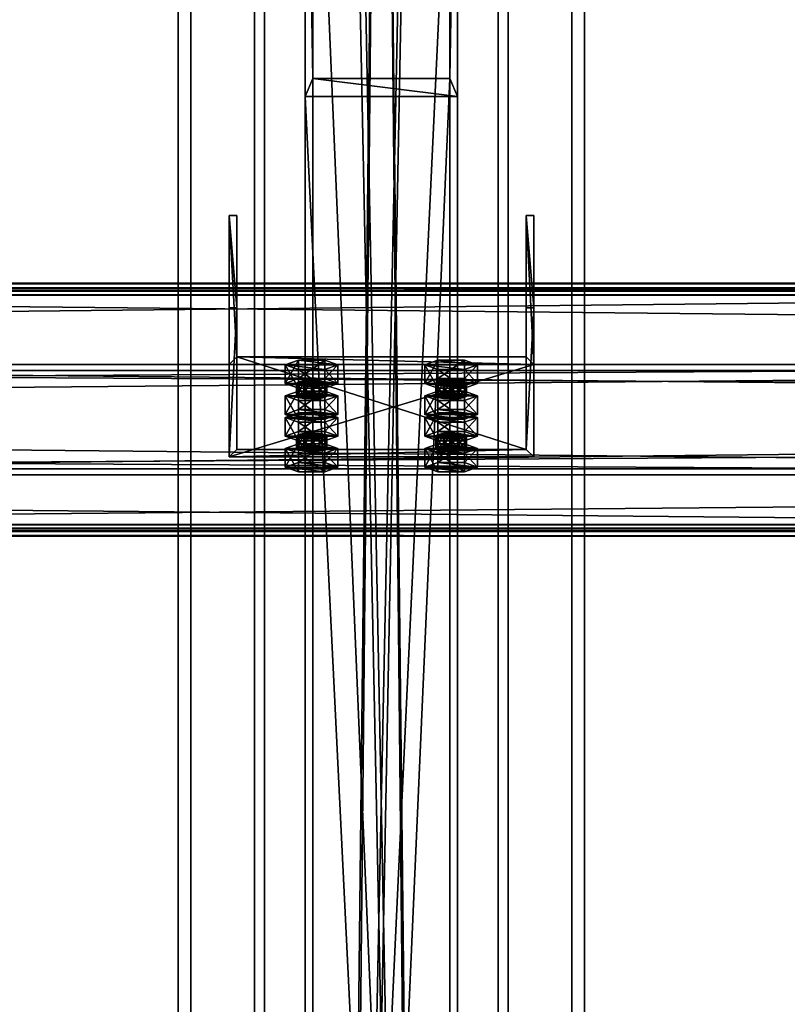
# Model space of a CAD drawing. Header units: millimetres. Extents: x -333 to 67333, y -930 to 39730.
# Tile 340 of 656: x 22158 to 22460, y 3967 to 4355. Entities that reach past the tile are written whole.
import ezdxf

# ---------------------------------------------------------------- set-up
doc = ezdxf.new("R2010")
doc.units = ezdxf.units.MM
for name, color, linetype in [('13', 7, 'Continuous'), ('5', 7, 'Continuous'), ('6', 7, 'Continuous'), ('7', 7, 'Continuous'), ('8', 7, 'Continuous'), ('95', 7, 'Continuous')]:
    doc.layers.add(name, color=color, linetype=linetype)

msp = doc.modelspace()

# ---------------------------------------------------------------- meshes
at = {"layer": '13', "color": 30}
mesh = msp.add_polyface(dxfattribs=at)
corners = [(22900.01, 4248.32, 4335.28), (22900.01, 4175.93, 4319.89), (16100.01, 4175.93, 4319.89), (16100.01, 4248.32, 4335.28), (22900.01, 4217.1, 4126.22), (16100.01, 4217.1, 4126.22), (22900.01, 4156.45, 4113.33), (16100.01, 4156.45, 4113.33), (22900.01, 4153.75, 4126.05), (16100.01, 4153.75, 4126.05), (22900.01, 4151.8, 4125.63), (16100.01, 4151.8, 4125.63), (22900.01, 4154.91, 4110.96), (16100.01, 4154.91, 4110.96), (22900.01, 4219.47, 4124.68), (16100.01, 4219.47, 4124.68), (22900.01, 4178.31, 4318.35), (16100.01, 4178.31, 4318.35), (22900.01, 4246.78, 4332.91), (16100.01, 4246.78, 4332.91), (22900.01, 4249.48, 4320.19), (16100.01, 4249.48, 4320.19), (22900.01, 4251.44, 4320.61), (16100.01, 4251.44, 4320.61)]
mesh.append_faces([[corners[k] for k in face] for face in [(0, 2, 3, 3), (1, 5, 2, 2), (4, 7, 5, 5), (6, 9, 7, 7), (8, 11, 9, 9), (10, 13, 11, 11), (12, 15, 13, 13), (14, 17, 15, 15), (16, 19, 17, 17), (18, 21, 19, 19), (20, 23, 21, 21), (22, 3, 23, 23), (8, 12, 10, 10), (20, 0, 22, 22), (11, 7, 9, 9)]], dxfattribs={"vtx0": -1, "color": 30})
mesh.append_faces([[corners[k] for k in face] for face in [(12, 6, 14, 14), (14, 1, 16, 16), (16, 0, 18, 18), (18, 0, 20, 20), (3, 19, 23, 23), (19, 2, 17, 17), (17, 2, 15, 15), (15, 5, 13, 13)]], dxfattribs={"vtx0": -1, "vtx1": -1, "color": 30})
mesh.append_faces([[corners[k] for k in face] for face in [(12, 8, 6, 6), (14, 6, 4, 4), (14, 4, 1, 1), (16, 1, 0, 0), (7, 11, 13, 13), (19, 3, 2, 2), (15, 2, 5, 5), (13, 5, 7, 7)]], dxfattribs={"vtx0": -1, "vtx2": -1, "vtx3": -1, "color": 30})
mesh.append_faces([[corners[k] for k in face] for face in [(21, 23, 19, 19)]], dxfattribs={"vtx1": -1, "color": 30})
mesh.append_faces([[corners[k] for k in face] for face in [(0, 1, 2, 2), (1, 4, 5, 5), (4, 6, 7, 7), (6, 8, 9, 9), (8, 10, 11, 11), (10, 12, 13, 13), (12, 14, 15, 15), (14, 16, 17, 17), (16, 18, 19, 19), (18, 20, 21, 21), (20, 22, 23, 23), (22, 0, 3, 3)]], dxfattribs={"vtx2": -1, "vtx3": -1, "color": 30})
mesh = msp.add_polyface(dxfattribs=at)
corners = [(28500.01, 4248.32, 4335.28), (28500.01, 4175.93, 4319.89), (21700.01, 4175.93, 4319.89), (21700.01, 4248.32, 4335.28), (28500.01, 4217.1, 4126.22), (21700.01, 4217.1, 4126.22), (28500.01, 4156.45, 4113.33), (21700.01, 4156.45, 4113.33), (28500.01, 4153.75, 4126.05), (21700.01, 4153.75, 4126.05), (28500.01, 4151.8, 4125.63), (21700.01, 4151.8, 4125.63), (28500.01, 4154.91, 4110.96), (21700.01, 4154.91, 4110.96), (28500.01, 4219.47, 4124.68), (21700.01, 4219.47, 4124.68), (28500.01, 4178.31, 4318.35), (21700.01, 4178.31, 4318.35), (28500.01, 4246.78, 4332.91), (21700.01, 4246.78, 4332.91), (28500.01, 4249.48, 4320.19), (21700.01, 4249.48, 4320.19), (28500.01, 4251.44, 4320.61), (21700.01, 4251.44, 4320.61)]
mesh.append_faces([[corners[k] for k in face] for face in [(0, 2, 3, 3), (1, 5, 2, 2), (4, 7, 5, 5), (6, 9, 7, 7), (8, 11, 9, 9), (10, 13, 11, 11), (12, 15, 13, 13), (14, 17, 15, 15), (16, 19, 17, 17), (18, 21, 19, 19), (20, 23, 21, 21), (22, 3, 23, 23), (8, 12, 10, 10), (20, 0, 22, 22), (11, 7, 9, 9), (3, 21, 23, 23)]], dxfattribs={"vtx0": -1, "color": 30})
mesh.append_faces([[corners[k] for k in face] for face in [(14, 1, 16, 16), (16, 0, 18, 18), (18, 0, 20, 20), (2, 19, 3, 3), (19, 2, 17, 17), (17, 2, 15, 15), (15, 5, 13, 13), (13, 7, 11, 11), (21, 3, 19, 19)]], dxfattribs={"vtx0": -1, "vtx1": -1, "color": 30})
mesh.append_faces([[corners[k] for k in face] for face in [(12, 8, 6, 6), (6, 14, 12, 12), (14, 6, 4, 4), (14, 4, 1, 1), (16, 1, 0, 0), (15, 2, 5, 5), (13, 5, 7, 7)]], dxfattribs={"vtx0": -1, "vtx2": -1, "vtx3": -1, "color": 30})
mesh.append_faces([[corners[k] for k in face] for face in [(0, 1, 2, 2), (1, 4, 5, 5), (4, 6, 7, 7), (6, 8, 9, 9), (8, 10, 11, 11), (10, 12, 13, 13), (12, 14, 15, 15), (14, 16, 17, 17), (16, 18, 19, 19), (18, 20, 21, 21), (20, 22, 23, 23), (22, 0, 3, 3)]], dxfattribs={"vtx2": -1, "vtx3": -1, "color": 30})
at = {"layer": '5', "color": 131}
mesh = msp.add_polyface(dxfattribs=at)
corners = [(22346, 185.3, 2984), (22254, 185.3, 2984), (22254, 9385, 2984), (22346, 9385, 2984), (22254, 185.3, 3076), (22254, 9385, 3076), (22346, 185.3, 3076), (22346, 9385, 3076), (22350, 185.3, 2980), (22350, 185.3, 3080), (22350, 9385, 3080), (22350, 9385, 2980), (22250, 185.3, 3080), (22250, 9385, 3080), (22250, 185.3, 2980), (22250, 9385, 2980)]
mesh.append_faces([[corners[k] for k in face] for face in [(0, 2, 3, 3), (1, 5, 2, 2), (4, 7, 5, 5), (6, 3, 7, 7), (8, 10, 11, 11), (9, 13, 10, 10), (12, 15, 13, 13), (14, 11, 15, 15)]], dxfattribs={"vtx0": -1, "color": 131})
mesh.append_faces([[corners[k] for k in face] for face in [(9, 6, 12, 12), (6, 8, 0, 0), (0, 8, 1, 1), (12, 4, 14, 14), (4, 12, 6, 6), (14, 1, 8, 8), (11, 3, 15, 15), (3, 10, 7, 7), (7, 10, 5, 5), (15, 2, 13, 13), (2, 15, 3, 3), (13, 5, 10, 10)]], dxfattribs={"vtx0": -1, "vtx1": -1, "color": 131})
mesh.append_faces([[corners[k] for k in face] for face in [(6, 9, 8, 8), (14, 4, 1, 1), (3, 11, 10, 10), (13, 2, 5, 5)]], dxfattribs={"vtx0": -1, "vtx2": -1, "vtx3": -1, "color": 131})
mesh.append_faces([[corners[k] for k in face] for face in [(0, 1, 2, 2), (1, 4, 5, 5), (4, 6, 7, 7), (6, 0, 3, 3), (8, 9, 10, 10), (9, 12, 13, 13), (12, 14, 15, 15), (14, 8, 11, 11)]], dxfattribs={"vtx2": -1, "vtx3": -1, "color": 131})
at = {"layer": '6', "color": 2}
mesh = msp.add_polyface(dxfattribs=at)
corners = [(22225, 7914.78, 4751.68), (22375, 7914.78, 4751.68), (22375, 175.3, 3106.65), (22225, 175.3, 3106.65), (22375, 7883.59, 4898.4), (22375, 25.3, 3228.12), (22225, 7883.59, 4898.4), (22225, 25.3, 3228.12), (22220, 7915.82, 4746.79), (22220, 7882.55, 4903.29), (22220, 20.3, 3232.17), (22220, 180.3, 3102.61), (22380, 7882.55, 4903.29), (22380, 20.3, 3232.17), (22380, 7915.82, 4746.79), (22380, 180.3, 3102.61)]
mesh.append_faces([[corners[k] for k in face] for face in [(0, 2, 3, 3), (1, 5, 2, 2), (4, 7, 5, 5), (6, 3, 7, 7), (8, 10, 11, 11), (9, 13, 10, 10), (12, 15, 13, 13), (14, 11, 15, 15)]], dxfattribs={"vtx0": -1, "color": 2})
mesh.append_faces([[corners[k] for k in face] for face in [(9, 6, 12, 12), (6, 8, 0, 0), (0, 8, 1, 1), (12, 4, 14, 14), (4, 12, 6, 6), (14, 1, 8, 8), (11, 3, 15, 15), (3, 10, 7, 7), (7, 10, 5, 5), (15, 2, 13, 13), (2, 15, 3, 3), (13, 5, 10, 10)]], dxfattribs={"vtx0": -1, "vtx1": -1, "color": 2})
mesh.append_faces([[corners[k] for k in face] for face in [(6, 9, 8, 8), (14, 4, 1, 1), (3, 11, 10, 10), (13, 2, 5, 5)]], dxfattribs={"vtx0": -1, "vtx2": -1, "vtx3": -1, "color": 2})
mesh.append_faces([[corners[k] for k in face] for face in [(0, 1, 2, 2), (1, 4, 5, 5), (4, 6, 7, 7), (6, 0, 3, 3), (8, 9, 10, 10), (9, 12, 13, 13), (12, 14, 15, 15), (14, 8, 11, 11)]], dxfattribs={"vtx2": -1, "vtx3": -1, "color": 2})
at = {"layer": '7', "color": 6}
mesh = msp.add_polyface(dxfattribs=at)
corners = [(22240.01, 4183.09, 4295.86), (22360.01, 4183.09, 4295.86), (22360.01, 4219.47, 4124.68), (22240.01, 4219.47, 4124.68), (22360.01, 4241.78, 4308.33), (22360.01, 4278.16, 4137.15), (22357.01, 4241.78, 4308.33), (22357.01, 4278.16, 4137.15), (22357.01, 4186.02, 4296.48), (22357.01, 4222.41, 4125.3), (22243.01, 4186.02, 4296.48), (22243.01, 4222.41, 4125.3), (22243.01, 4241.78, 4308.33), (22243.01, 4278.16, 4137.15), (22240.01, 4241.78, 4308.33), (22240.01, 4278.16, 4137.15)]
mesh.append_faces([[corners[k] for k in face] for face in [(0, 2, 3, 3), (1, 5, 2, 2), (4, 7, 5, 5), (6, 9, 7, 7), (8, 11, 9, 9), (10, 13, 11, 11), (12, 15, 13, 13), (14, 3, 15, 15), (12, 0, 14, 14), (7, 2, 5, 5)]], dxfattribs={"vtx0": -1, "color": 6})
mesh.append_faces([[corners[k] for k in face] for face in [(1, 8, 4, 4), (8, 0, 10, 10), (10, 0, 12, 12), (3, 11, 15, 15), (11, 2, 9, 9), (9, 2, 7, 7)]], dxfattribs={"vtx0": -1, "vtx1": -1, "color": 6})
mesh.append_faces([[corners[k] for k in face] for face in [(8, 1, 0, 0), (11, 3, 2, 2)]], dxfattribs={"vtx0": -1, "vtx2": -1, "vtx3": -1, "color": 6})
mesh.append_faces([[corners[k] for k in face] for face in [(6, 4, 8, 8), (13, 15, 11, 11)]], dxfattribs={"vtx1": -1, "color": 6})
mesh.append_faces([[corners[k] for k in face] for face in [(0, 1, 2, 2), (1, 4, 5, 5), (4, 6, 7, 7), (6, 8, 9, 9), (8, 10, 11, 11), (10, 12, 13, 13), (12, 14, 15, 15), (14, 0, 3, 3)]], dxfattribs={"vtx2": -1, "vtx3": -1, "color": 6})
at = {"layer": '8', "color": 253}
mesh = msp.add_polyface(dxfattribs=at)
corners = [(22273, 4507.16, 4022.28), (22327, 4507.16, 4022.28), (22327, 3230.36, 3080), (22273, 3230.36, 3080), (22327, 4332.13, 3985.08), (22327, 3105.74, 3080), (22273, 4332.13, 3985.08), (22273, 3105.74, 3080), (22270, 4514.26, 4023.79), (22270, 4325.04, 3983.57), (22270, 3100.69, 3080), (22270, 3235.41, 3080), (22330, 4325.04, 3983.57), (22330, 3100.69, 3080), (22330, 4514.26, 4023.79), (22330, 3235.41, 3080)]
mesh.append_faces([[corners[k] for k in face] for face in [(0, 2, 3, 3), (1, 5, 2, 2), (4, 7, 5, 5), (6, 3, 7, 7), (8, 10, 11, 11), (9, 13, 10, 10), (12, 15, 13, 13), (14, 11, 15, 15)]], dxfattribs={"vtx0": -1, "color": 253})
mesh.append_faces([[corners[k] for k in face] for face in [(9, 6, 12, 12), (6, 8, 0, 0), (0, 8, 1, 1), (12, 4, 14, 14), (4, 12, 6, 6), (14, 1, 8, 8), (11, 3, 15, 15), (3, 10, 7, 7), (7, 10, 5, 5), (15, 2, 13, 13), (2, 15, 3, 3), (13, 5, 10, 10)]], dxfattribs={"vtx0": -1, "vtx1": -1, "color": 253})
mesh.append_faces([[corners[k] for k in face] for face in [(6, 9, 8, 8), (14, 4, 1, 1), (3, 11, 10, 10), (13, 2, 5, 5)]], dxfattribs={"vtx0": -1, "vtx2": -1, "vtx3": -1, "color": 253})
mesh.append_faces([[corners[k] for k in face] for face in [(0, 1, 2, 2), (1, 4, 5, 5), (4, 6, 7, 7), (6, 0, 3, 3), (8, 9, 10, 10), (9, 12, 13, 13), (12, 14, 15, 15), (14, 8, 11, 11)]], dxfattribs={"vtx2": -1, "vtx3": -1, "color": 253})
at = {"layer": '95', "color": 20}
mesh = msp.add_polyface(dxfattribs=at)
corners = [(22266.51, 4207.12, 4173.17), (22267.31, 4212.63, 4171.28), (22266.51, 4212.01, 4174.21), (22267.31, 4207.74, 4170.24), (22269.51, 4208.2, 4168.09), (22269.51, 4213.09, 4169.13), (22272.51, 4208.37, 4167.3), (22272.51, 4213.26, 4168.34), (22275.51, 4208.2, 4168.09), (22275.51, 4213.09, 4169.13), (22277.71, 4207.74, 4170.24), (22277.71, 4212.63, 4171.28), (22278.51, 4212.01, 4174.21), (22278.51, 4207.12, 4173.17), (22277.71, 4211.39, 4177.15), (22267.31, 4206.5, 4176.11), (22267.31, 4211.39, 4177.15), (22269.51, 4210.93, 4179.29), (22275.51, 4210.93, 4179.29), (22272.51, 4210.76, 4180.08), (22262.12, 4212.01, 4174.21), (22267.31, 4213.88, 4165.41), (22267.31, 4221.22, 4166.97), (22262.12, 4219.35, 4175.77), (22277.71, 4213.88, 4165.41), (22277.71, 4221.22, 4166.97), (22282.9, 4212.01, 4174.21), (22282.9, 4219.35, 4175.77), (22277.71, 4210.14, 4183.02), (22277.71, 4217.48, 4184.57), (22267.31, 4210.14, 4183.02), (22267.31, 4217.48, 4184.57)]
mesh.append_faces([[corners[k] for k in face] for face in [(0, 1, 2, 2), (3, 5, 1, 1), (4, 7, 5, 5), (6, 9, 7, 7), (8, 11, 9, 9), (10, 12, 11, 11), (13, 14, 12, 12), (15, 2, 16, 16), (17, 18, 19, 19), (9, 5, 7, 7), (20, 22, 23, 23), (21, 25, 22, 22), (24, 27, 25, 25), (26, 29, 27, 27), (28, 31, 29, 29), (30, 23, 31, 31), (21, 26, 24, 24), (28, 20, 30, 30), (23, 29, 31, 31), (27, 22, 25, 25)]], dxfattribs={"vtx0": -1, "color": 20})
mesh.append_faces([[corners[k] for k in face] for face in [(18, 16, 14, 14), (14, 2, 12, 12), (12, 1, 11, 11), (11, 5, 9, 9), (26, 20, 28, 28), (29, 23, 27, 27)]], dxfattribs={"vtx0": -1, "vtx1": -1, "color": 20})
mesh.append_faces([[corners[k] for k in face] for face in [(18, 17, 16, 16), (14, 16, 2, 2), (12, 2, 1, 1), (11, 1, 5, 5), (26, 21, 20, 20), (27, 23, 22, 22)]], dxfattribs={"vtx0": -1, "vtx2": -1, "vtx3": -1, "color": 20})
mesh.append_faces([[corners[k] for k in face] for face in [(3, 4, 5, 5), (4, 6, 7, 7), (6, 8, 9, 9), (8, 10, 11, 11), (20, 21, 22, 22), (21, 24, 25, 25), (24, 26, 27, 27), (26, 28, 29, 29), (28, 30, 31, 31), (30, 20, 23, 23)]], dxfattribs={"vtx2": -1, "vtx3": -1, "color": 20})
mesh = msp.add_polyface(dxfattribs=at)
corners = [(22321.51, 4207.12, 4173.17), (22322.31, 4212.63, 4171.28), (22321.51, 4212.01, 4174.21), (22322.31, 4207.74, 4170.24), (22324.51, 4208.2, 4168.09), (22324.51, 4213.09, 4169.13), (22327.51, 4208.37, 4167.3), (22327.51, 4213.26, 4168.34), (22330.51, 4208.2, 4168.09), (22330.51, 4213.09, 4169.13), (22332.71, 4207.74, 4170.24), (22332.71, 4212.63, 4171.28), (22333.51, 4212.01, 4174.21), (22333.51, 4207.12, 4173.17), (22332.71, 4211.39, 4177.15), (22322.31, 4206.5, 4176.11), (22322.31, 4211.39, 4177.15), (22324.51, 4210.93, 4179.29), (22330.51, 4210.93, 4179.29), (22327.51, 4210.76, 4180.08), (22317.12, 4212.01, 4174.21), (22322.31, 4213.88, 4165.41), (22322.31, 4221.22, 4166.97), (22317.12, 4219.35, 4175.77), (22332.71, 4213.88, 4165.41), (22332.71, 4221.22, 4166.97), (22337.9, 4212.01, 4174.21), (22337.9, 4219.35, 4175.77), (22332.71, 4210.14, 4183.02), (22332.71, 4217.48, 4184.57), (22322.31, 4210.14, 4183.02), (22322.31, 4217.48, 4184.57)]
mesh.append_faces([[corners[k] for k in face] for face in [(0, 1, 2, 2), (3, 5, 1, 1), (4, 7, 5, 5), (6, 9, 7, 7), (8, 11, 9, 9), (10, 12, 11, 11), (13, 14, 12, 12), (15, 2, 16, 16), (17, 18, 19, 19), (9, 5, 7, 7), (20, 22, 23, 23), (21, 25, 22, 22), (24, 27, 25, 25), (26, 29, 27, 27), (28, 31, 29, 29), (30, 23, 31, 31), (21, 26, 24, 24), (28, 20, 30, 30), (23, 29, 31, 31), (27, 22, 25, 25)]], dxfattribs={"vtx0": -1, "color": 20})
mesh.append_faces([[corners[k] for k in face] for face in [(18, 16, 14, 14), (14, 2, 12, 12), (12, 1, 11, 11), (11, 5, 9, 9), (26, 20, 28, 28), (29, 23, 27, 27)]], dxfattribs={"vtx0": -1, "vtx1": -1, "color": 20})
mesh.append_faces([[corners[k] for k in face] for face in [(18, 17, 16, 16), (14, 16, 2, 2), (12, 2, 1, 1), (11, 1, 5, 5), (26, 21, 20, 20), (27, 23, 22, 22)]], dxfattribs={"vtx0": -1, "vtx2": -1, "vtx3": -1, "color": 20})
mesh.append_faces([[corners[k] for k in face] for face in [(3, 4, 5, 5), (4, 6, 7, 7), (6, 8, 9, 9), (8, 10, 11, 11), (20, 21, 22, 22), (21, 24, 25, 25), (24, 26, 27, 27), (26, 28, 29, 29), (28, 30, 31, 31), (30, 20, 23, 23)]], dxfattribs={"vtx2": -1, "vtx3": -1, "color": 20})
mesh = msp.add_polyface(dxfattribs=at)
corners = [(22282.9, 4198.56, 4273.59), (22262.12, 4198.56, 4273.59), (22267.31, 4200.43, 4264.78), (22277.71, 4200.43, 4264.78), (22266.51, 4207.12, 4173.17), (22267.31, 4207.74, 4170.24), (22267.31, 4212.63, 4171.28), (22277.71, 4207.74, 4170.24), (22278.51, 4207.12, 4173.17), (22278.51, 4212.01, 4174.21), (22277.71, 4206.5, 4176.11), (22277.71, 4211.39, 4177.15), (22275.51, 4206.04, 4178.26), (22275.51, 4210.93, 4179.29), (22272.51, 4205.87, 4179.04), (22272.51, 4210.76, 4180.08), (22269.51, 4206.04, 4178.26), (22269.51, 4210.93, 4179.29), (22267.31, 4206.5, 4176.11), (22267.31, 4211.39, 4177.15), (22266.51, 4212.01, 4174.21), (22269.51, 4208.2, 4168.09), (22275.51, 4208.2, 4168.09), (22272.51, 4208.37, 4167.3), (22262.12, 4199.78, 4171.61), (22267.31, 4201.66, 4162.81), (22267.31, 4208.99, 4164.37), (22262.12, 4207.12, 4173.17), (22277.71, 4201.66, 4162.81), (22277.71, 4208.99, 4164.37), (22282.9, 4199.78, 4171.61), (22282.9, 4207.12, 4173.17), (22277.71, 4197.91, 4180.42), (22277.71, 4205.25, 4181.98), (22267.31, 4197.91, 4180.42), (22267.31, 4205.25, 4181.98)]
mesh.append_faces([[corners[k] for k in face] for face in [(0, 2, 3, 3), (10, 13, 11, 11), (12, 15, 13, 13), (14, 17, 15, 15), (16, 19, 17, 17), (21, 22, 23, 23), (12, 16, 14, 14), (24, 26, 27, 27), (25, 29, 26, 26), (28, 31, 29, 29), (30, 33, 31, 31), (32, 35, 33, 33), (34, 27, 35, 35), (25, 30, 28, 28), (27, 33, 35, 35), (31, 26, 29, 29)]], dxfattribs={"vtx0": -1, "color": 20})
mesh.append_faces([[corners[k] for k in face] for face in [(22, 21, 7, 7), (7, 5, 8, 8), (8, 4, 10, 10), (10, 18, 12, 12), (33, 27, 31, 31)]], dxfattribs={"vtx0": -1, "vtx1": -1, "color": 20})
mesh.append_faces([[corners[k] for k in face] for face in [(0, 1, 2, 2), (7, 21, 5, 5), (8, 5, 4, 4), (10, 4, 18, 18), (12, 18, 16, 16), (30, 25, 24, 24), (31, 27, 26, 26)]], dxfattribs={"vtx0": -1, "vtx2": -1, "vtx3": -1, "color": 20})
mesh.append_faces([[corners[k] for k in face] for face in [(4, 5, 6, 6), (7, 8, 9, 9), (8, 10, 11, 11), (10, 12, 13, 13), (12, 14, 15, 15), (14, 16, 17, 17), (16, 18, 19, 19), (18, 4, 20, 20), (24, 25, 26, 26), (25, 28, 29, 29), (28, 30, 31, 31), (30, 32, 33, 33), (32, 34, 35, 35), (34, 24, 27, 27)]], dxfattribs={"vtx2": -1, "vtx3": -1, "color": 20})
mesh = msp.add_polyface(dxfattribs=at)
corners = [(22337.9, 4198.56, 4273.59), (22317.12, 4198.56, 4273.59), (22322.31, 4200.43, 4264.78), (22332.71, 4200.43, 4264.78), (22321.51, 4207.12, 4173.17), (22322.31, 4207.74, 4170.24), (22322.31, 4212.63, 4171.28), (22332.71, 4207.74, 4170.24), (22333.51, 4207.12, 4173.17), (22333.51, 4212.01, 4174.21), (22332.71, 4206.5, 4176.11), (22332.71, 4211.39, 4177.15), (22330.51, 4206.04, 4178.26), (22330.51, 4210.93, 4179.29), (22327.51, 4205.87, 4179.04), (22327.51, 4210.76, 4180.08), (22324.51, 4206.04, 4178.26), (22324.51, 4210.93, 4179.29), (22322.31, 4206.5, 4176.11), (22322.31, 4211.39, 4177.15), (22321.51, 4212.01, 4174.21), (22324.51, 4208.2, 4168.09), (22330.51, 4208.2, 4168.09), (22327.51, 4208.37, 4167.3), (22317.12, 4199.78, 4171.61), (22322.31, 4201.66, 4162.81), (22322.31, 4208.99, 4164.37), (22317.12, 4207.12, 4173.17), (22332.71, 4201.66, 4162.81), (22332.71, 4208.99, 4164.37), (22337.9, 4199.78, 4171.61), (22337.9, 4207.12, 4173.17), (22332.71, 4197.91, 4180.42), (22332.71, 4205.25, 4181.98), (22322.31, 4197.91, 4180.42), (22322.31, 4205.25, 4181.98)]
mesh.append_faces([[corners[k] for k in face] for face in [(0, 2, 3, 3), (10, 13, 11, 11), (12, 15, 13, 13), (14, 17, 15, 15), (16, 19, 17, 17), (21, 22, 23, 23), (12, 16, 14, 14), (24, 26, 27, 27), (25, 29, 26, 26), (28, 31, 29, 29), (30, 33, 31, 31), (32, 35, 33, 33), (34, 27, 35, 35), (25, 30, 28, 28), (27, 33, 35, 35), (31, 26, 29, 29)]], dxfattribs={"vtx0": -1, "color": 20})
mesh.append_faces([[corners[k] for k in face] for face in [(22, 21, 7, 7), (7, 5, 8, 8), (8, 4, 10, 10), (10, 18, 12, 12), (33, 27, 31, 31)]], dxfattribs={"vtx0": -1, "vtx1": -1, "color": 20})
mesh.append_faces([[corners[k] for k in face] for face in [(0, 1, 2, 2), (7, 21, 5, 5), (8, 5, 4, 4), (10, 4, 18, 18), (12, 18, 16, 16), (30, 25, 24, 24), (31, 27, 26, 26)]], dxfattribs={"vtx0": -1, "vtx2": -1, "vtx3": -1, "color": 20})
mesh.append_faces([[corners[k] for k in face] for face in [(4, 5, 6, 6), (7, 8, 9, 9), (8, 10, 11, 11), (10, 12, 13, 13), (12, 14, 15, 15), (14, 16, 17, 17), (16, 18, 19, 19), (18, 4, 20, 20), (24, 25, 26, 26), (25, 28, 29, 29), (28, 30, 31, 31), (30, 32, 33, 33), (32, 34, 35, 35), (34, 24, 27, 27)]], dxfattribs={"vtx2": -1, "vtx3": -1, "color": 20})
mesh = msp.add_polyface(dxfattribs=at)
corners = [(22266.51, 4186.33, 4270.99), (22267.31, 4191.84, 4269.09), (22266.51, 4191.22, 4272.03), (22267.31, 4186.95, 4268.05), (22269.51, 4187.41, 4265.9), (22269.51, 4192.3, 4266.94), (22272.51, 4187.58, 4265.12), (22272.51, 4192.47, 4266.16), (22275.51, 4187.41, 4265.9), (22275.51, 4192.3, 4266.94), (22277.71, 4186.95, 4268.05), (22277.71, 4191.84, 4269.09), (22278.51, 4191.22, 4272.03), (22278.51, 4186.33, 4270.99), (22277.71, 4190.6, 4274.96), (22267.31, 4185.71, 4273.92), (22267.31, 4190.6, 4274.96), (22269.51, 4190.14, 4277.11), (22275.51, 4190.14, 4277.11), (22272.51, 4189.97, 4277.9), (22262.12, 4191.22, 4272.03), (22267.31, 4193.09, 4263.22), (22267.31, 4200.43, 4264.78), (22262.12, 4198.56, 4273.59), (22277.71, 4193.09, 4263.22), (22277.71, 4200.43, 4264.78), (22282.9, 4191.22, 4272.03), (22282.9, 4198.56, 4273.59), (22277.71, 4189.35, 4280.83), (22277.71, 4196.69, 4282.39), (22267.31, 4189.35, 4280.83), (22267.31, 4196.69, 4282.39), (22282.9, 4199.78, 4171.61), (22262.12, 4199.78, 4171.61), (22277.71, 4197.91, 4180.42), (22267.31, 4197.91, 4180.42)]
mesh.append_faces([[corners[k] for k in face] for face in [(0, 1, 2, 2), (3, 5, 1, 1), (4, 7, 5, 5), (6, 9, 7, 7), (8, 11, 9, 9), (10, 12, 11, 11), (13, 14, 12, 12), (15, 2, 16, 16), (17, 18, 19, 19), (9, 5, 7, 7), (20, 22, 23, 23), (21, 25, 22, 22), (24, 27, 25, 25), (26, 29, 27, 27), (28, 31, 29, 29), (30, 23, 31, 31), (21, 26, 24, 24), (28, 20, 30, 30), (23, 29, 31, 31), (34, 33, 35, 35)]], dxfattribs={"vtx0": -1, "color": 20})
mesh.append_faces([[corners[k] for k in face] for face in [(18, 16, 14, 14), (14, 2, 12, 12), (12, 1, 11, 11), (11, 5, 9, 9), (26, 20, 28, 28), (29, 23, 27, 27), (32, 33, 34, 34)]], dxfattribs={"vtx0": -1, "vtx1": -1, "color": 20})
mesh.append_faces([[corners[k] for k in face] for face in [(18, 17, 16, 16), (14, 16, 2, 2), (12, 2, 1, 1), (11, 1, 5, 5), (26, 21, 20, 20)]], dxfattribs={"vtx0": -1, "vtx2": -1, "vtx3": -1, "color": 20})
mesh.append_faces([[corners[k] for k in face] for face in [(3, 4, 5, 5), (4, 6, 7, 7), (6, 8, 9, 9), (8, 10, 11, 11), (20, 21, 22, 22), (21, 24, 25, 25), (24, 26, 27, 27), (26, 28, 29, 29), (28, 30, 31, 31), (30, 20, 23, 23)]], dxfattribs={"vtx2": -1, "vtx3": -1, "color": 20})
mesh = msp.add_polyface(dxfattribs=at)
corners = [(22321.51, 4186.33, 4270.99), (22322.31, 4191.84, 4269.09), (22321.51, 4191.22, 4272.03), (22322.31, 4186.95, 4268.05), (22324.51, 4187.41, 4265.9), (22324.51, 4192.3, 4266.94), (22327.51, 4187.58, 4265.12), (22327.51, 4192.47, 4266.16), (22330.51, 4187.41, 4265.9), (22330.51, 4192.3, 4266.94), (22332.71, 4186.95, 4268.05), (22332.71, 4191.84, 4269.09), (22333.51, 4191.22, 4272.03), (22333.51, 4186.33, 4270.99), (22332.71, 4190.6, 4274.96), (22322.31, 4185.71, 4273.92), (22322.31, 4190.6, 4274.96), (22324.51, 4190.14, 4277.11), (22330.51, 4190.14, 4277.11), (22327.51, 4189.97, 4277.9), (22317.12, 4191.22, 4272.03), (22322.31, 4193.09, 4263.22), (22322.31, 4200.43, 4264.78), (22317.12, 4198.56, 4273.59), (22332.71, 4193.09, 4263.22), (22332.71, 4200.43, 4264.78), (22337.9, 4191.22, 4272.03), (22337.9, 4198.56, 4273.59), (22332.71, 4189.35, 4280.83), (22332.71, 4196.69, 4282.39), (22322.31, 4189.35, 4280.83), (22322.31, 4196.69, 4282.39), (22337.9, 4199.78, 4171.61), (22317.12, 4199.78, 4171.61), (22332.71, 4197.91, 4180.42), (22322.31, 4197.91, 4180.42)]
mesh.append_faces([[corners[k] for k in face] for face in [(0, 1, 2, 2), (3, 5, 1, 1), (4, 7, 5, 5), (6, 9, 7, 7), (8, 11, 9, 9), (10, 12, 11, 11), (13, 14, 12, 12), (15, 2, 16, 16), (17, 18, 19, 19), (9, 5, 7, 7), (20, 22, 23, 23), (21, 25, 22, 22), (24, 27, 25, 25), (26, 29, 27, 27), (28, 31, 29, 29), (30, 23, 31, 31), (21, 26, 24, 24), (28, 20, 30, 30), (23, 29, 31, 31), (34, 33, 35, 35)]], dxfattribs={"vtx0": -1, "color": 20})
mesh.append_faces([[corners[k] for k in face] for face in [(18, 16, 14, 14), (14, 2, 12, 12), (12, 1, 11, 11), (11, 5, 9, 9), (26, 20, 28, 28), (29, 23, 27, 27), (32, 33, 34, 34)]], dxfattribs={"vtx0": -1, "vtx1": -1, "color": 20})
mesh.append_faces([[corners[k] for k in face] for face in [(18, 17, 16, 16), (14, 16, 2, 2), (12, 2, 1, 1), (11, 1, 5, 5), (26, 21, 20, 20)]], dxfattribs={"vtx0": -1, "vtx2": -1, "vtx3": -1, "color": 20})
mesh.append_faces([[corners[k] for k in face] for face in [(3, 4, 5, 5), (4, 6, 7, 7), (6, 8, 9, 9), (8, 10, 11, 11), (20, 21, 22, 22), (21, 24, 25, 25), (24, 26, 27, 27), (26, 28, 29, 29), (28, 30, 31, 31), (30, 20, 23, 23)]], dxfattribs={"vtx2": -1, "vtx3": -1, "color": 20})
mesh = msp.add_polyface(dxfattribs=at)
corners = [(22266.51, 4186.33, 4270.99), (22267.31, 4186.95, 4268.05), (22267.31, 4191.84, 4269.09), (22277.71, 4186.95, 4268.05), (22278.51, 4186.33, 4270.99), (22278.51, 4191.22, 4272.03), (22277.71, 4185.71, 4273.92), (22277.71, 4190.6, 4274.96), (22275.51, 4185.25, 4276.07), (22275.51, 4190.14, 4277.11), (22272.51, 4185.08, 4276.86), (22272.51, 4189.97, 4277.9), (22269.51, 4185.25, 4276.07), (22269.51, 4190.14, 4277.11), (22267.31, 4185.71, 4273.92), (22267.31, 4190.6, 4274.96), (22266.51, 4191.22, 4272.03), (22269.51, 4187.41, 4265.9), (22275.51, 4187.41, 4265.9), (22272.51, 4187.58, 4265.12), (22262.12, 4178.99, 4269.43), (22267.31, 4180.86, 4260.62), (22267.31, 4188.2, 4262.18), (22262.12, 4186.33, 4270.99), (22277.71, 4180.86, 4260.62), (22277.71, 4188.2, 4262.18), (22282.9, 4178.99, 4269.43), (22282.9, 4186.33, 4270.99), (22277.71, 4177.12, 4278.23), (22277.71, 4184.46, 4279.79), (22267.31, 4177.12, 4278.23), (22267.31, 4184.46, 4279.79)]
mesh.append_faces([[corners[k] for k in face] for face in [(6, 9, 7, 7), (8, 11, 9, 9), (10, 13, 11, 11), (12, 15, 13, 13), (17, 18, 19, 19), (8, 12, 10, 10), (20, 22, 23, 23), (21, 25, 22, 22), (24, 27, 25, 25), (26, 29, 27, 27), (28, 31, 29, 29), (30, 23, 31, 31), (21, 26, 24, 24), (28, 20, 30, 30), (23, 29, 31, 31), (27, 22, 25, 25)]], dxfattribs={"vtx0": -1, "color": 20})
mesh.append_faces([[corners[k] for k in face] for face in [(18, 17, 3, 3), (3, 1, 4, 4), (4, 0, 6, 6), (6, 14, 8, 8), (26, 20, 28, 28), (29, 23, 27, 27)]], dxfattribs={"vtx0": -1, "vtx1": -1, "color": 20})
mesh.append_faces([[corners[k] for k in face] for face in [(3, 17, 1, 1), (4, 1, 0, 0), (6, 0, 14, 14), (8, 14, 12, 12), (26, 21, 20, 20), (27, 23, 22, 22)]], dxfattribs={"vtx0": -1, "vtx2": -1, "vtx3": -1, "color": 20})
mesh.append_faces([[corners[k] for k in face] for face in [(0, 1, 2, 2), (3, 4, 5, 5), (4, 6, 7, 7), (6, 8, 9, 9), (8, 10, 11, 11), (10, 12, 13, 13), (12, 14, 15, 15), (14, 0, 16, 16), (20, 21, 22, 22), (21, 24, 25, 25), (24, 26, 27, 27), (26, 28, 29, 29), (28, 30, 31, 31), (30, 20, 23, 23)]], dxfattribs={"vtx2": -1, "vtx3": -1, "color": 20})
mesh = msp.add_polyface(dxfattribs=at)
corners = [(22321.51, 4186.33, 4270.99), (22322.31, 4186.95, 4268.05), (22322.31, 4191.84, 4269.09), (22332.71, 4186.95, 4268.05), (22333.51, 4186.33, 4270.99), (22333.51, 4191.22, 4272.03), (22332.71, 4185.71, 4273.92), (22332.71, 4190.6, 4274.96), (22330.51, 4185.25, 4276.07), (22330.51, 4190.14, 4277.11), (22327.51, 4185.08, 4276.86), (22327.51, 4189.97, 4277.9), (22324.51, 4185.25, 4276.07), (22324.51, 4190.14, 4277.11), (22322.31, 4185.71, 4273.92), (22322.31, 4190.6, 4274.96), (22321.51, 4191.22, 4272.03), (22324.51, 4187.41, 4265.9), (22330.51, 4187.41, 4265.9), (22327.51, 4187.58, 4265.12), (22317.12, 4178.99, 4269.43), (22322.31, 4180.86, 4260.62), (22322.31, 4188.2, 4262.18), (22317.12, 4186.33, 4270.99), (22332.71, 4180.86, 4260.62), (22332.71, 4188.2, 4262.18), (22337.9, 4178.99, 4269.43), (22337.9, 4186.33, 4270.99), (22332.71, 4177.12, 4278.23), (22332.71, 4184.46, 4279.79), (22322.31, 4177.12, 4278.23), (22322.31, 4184.46, 4279.79)]
mesh.append_faces([[corners[k] for k in face] for face in [(6, 9, 7, 7), (8, 11, 9, 9), (10, 13, 11, 11), (12, 15, 13, 13), (17, 18, 19, 19), (8, 12, 10, 10), (20, 22, 23, 23), (21, 25, 22, 22), (24, 27, 25, 25), (26, 29, 27, 27), (28, 31, 29, 29), (30, 23, 31, 31), (21, 26, 24, 24), (28, 20, 30, 30), (23, 29, 31, 31), (27, 22, 25, 25)]], dxfattribs={"vtx0": -1, "color": 20})
mesh.append_faces([[corners[k] for k in face] for face in [(18, 17, 3, 3), (3, 1, 4, 4), (4, 0, 6, 6), (6, 14, 8, 8), (26, 20, 28, 28), (29, 23, 27, 27)]], dxfattribs={"vtx0": -1, "vtx1": -1, "color": 20})
mesh.append_faces([[corners[k] for k in face] for face in [(3, 17, 1, 1), (4, 1, 0, 0), (6, 0, 14, 14), (8, 14, 12, 12), (26, 21, 20, 20), (27, 23, 22, 22)]], dxfattribs={"vtx0": -1, "vtx2": -1, "vtx3": -1, "color": 20})
mesh.append_faces([[corners[k] for k in face] for face in [(0, 1, 2, 2), (3, 4, 5, 5), (4, 6, 7, 7), (6, 8, 9, 9), (8, 10, 11, 11), (10, 12, 13, 13), (12, 14, 15, 15), (14, 0, 16, 16), (20, 21, 22, 22), (21, 24, 25, 25), (24, 26, 27, 27), (26, 28, 29, 29), (28, 30, 31, 31), (30, 20, 23, 23)]], dxfattribs={"vtx2": -1, "vtx3": -1, "color": 20})

doc.saveas('drawing.dxf')
